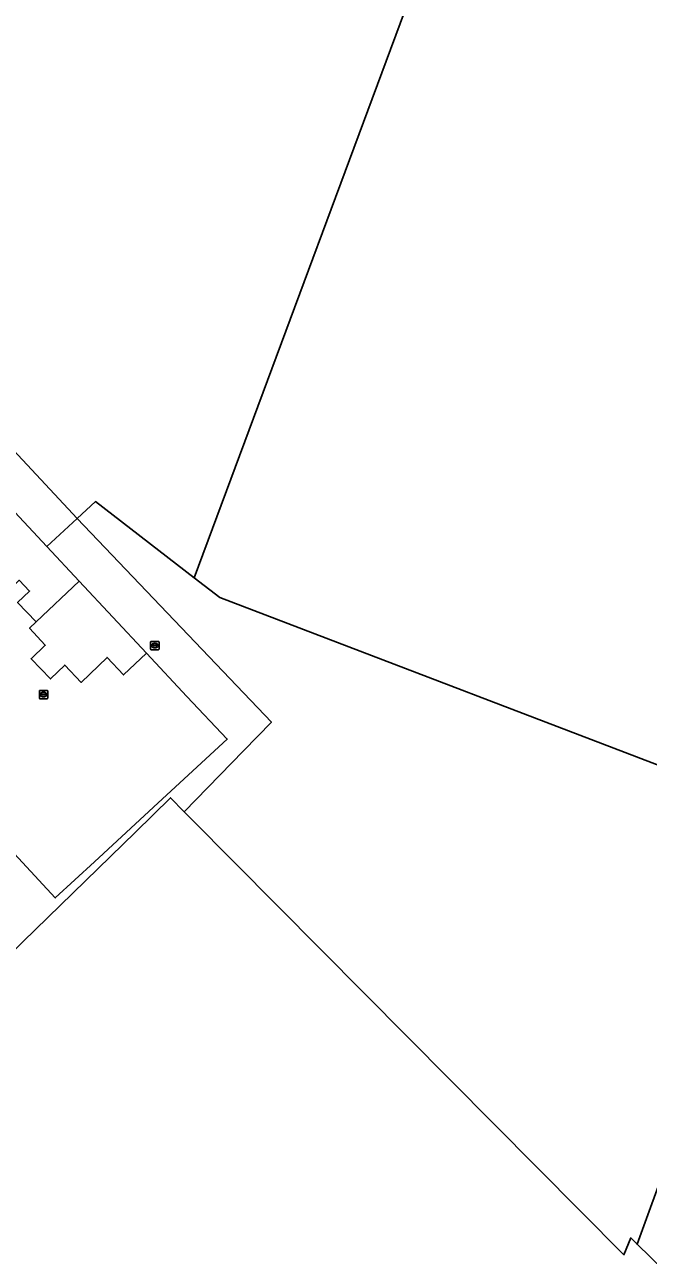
# Model space of a CAD drawing. Extents: x 163426 to 164192, y 380329 to 381641.
# Drawn here: x 163853.8 to 163928.1, y 380403.3 to 380550.6 of the extents above; entities that cross this region are included whole.
import ezdxf

# ---------------------------------------------------------------- set-up
doc = ezdxf.new("R2010")
doc.units = 0
for name, color, linetype in [('IMGEO_Bouwland', 7, 'Continuous'), ('IMGEO_Brandkraan', 7, 'Continuous'), ('IMGEO_Erf', 7, 'Continuous'), ('IMGEO_Gemengd_bos', 7, 'Continuous'), ('IMGEO_Grasland_overig', 7, 'Continuous'), ('IMGEO_Groenvoorziening', 7, 'Continuous'), ('IMGEO_Kolk', 7, 'Continuous'), ('IMGEO_Pand', 7, 'Continuous')]:
    doc.layers.add(name, color=color, linetype=linetype)

msp = doc.modelspace()

# ---------------------------------------------------------------- linework, layer by layer
at = {"layer": 'IMGEO_Bouwland'}
msp.add_lwpolyline([(163903.39, 380563.95), (163874, 380484.83), (163877.06, 380482.47), (163936.62, 380459.73), (163952.49, 380503.27), (163973, 380561.94), (163991.42, 380615.1), (164005.74, 380652.97), (163958.26, 380668.62), (163902.72, 380686.12), (163888.74, 380648.45), (163872.15, 380603.71), (163912.9, 380589.54)], close=True, dxfattribs=at)
at = {"layer": 'IMGEO_Brandkraan'}
for p, q in [((163868.81, 380476.33), (163868.81, 380477.19)), ((163868.88, 380477.26), (163869.73, 380477.26)), ((163869.06, 380476.75), (163869.06, 380476.77)), ((163869.5, 380476.72), (163869.1, 380476.72)), ((163869.11, 380476.8), (163869.5, 380476.8)), ((163869.29, 380477.04), (163869.32, 380477.04)), ((163869.32, 380476.48), (163869.29, 380476.48)), ((163869.55, 380476.77), (163869.55, 380476.75)), ((163869.81, 380477.19), (163869.81, 380476.33)), ((163869.73, 380476.26), (163868.88, 380476.26))]:
    msp.add_line(p, q, dxfattribs=at)
for points in [[(163868.81, 380476.33), (163868.81, 380477.19)], [(163868.88, 380477.26), (163869.73, 380477.26)], [(163869.81, 380477.19), (163869.81, 380476.33)], [(163869.73, 380476.26), (163868.88, 380476.26)]]:
    msp.add_lwpolyline(points, dxfattribs=at)
for centre, radius, start, end in [((163868.88, 380477.19), 0.0765, 91.552, 178.448), ((163868.88, 380477.19), 0.0765, 91.552, 178.448), ((163869.1, 380476.76), 0.0403, 85.8775, 175.7526), ((163869.1, 380476.75), 0.0366, 178.938, 274.7102), ((163869.51, 380476.77), 0.0386, 1.7309, 96.639), ((163869.51, 380476.76), 0.043, 264.8664, 352.4533), ((163869.73, 380477.19), 0.0765, 1.552, 88.448), ((163869.73, 380477.19), 0.0765, 1.552, 88.448), ((163868.88, 380476.34), 0.0765, 181.552, 268.448), ((163868.88, 380476.34), 0.0765, 181.552, 268.448), ((163869.73, 380476.34), 0.0765, 271.552, 358.448), ((163869.73, 380476.34), 0.0765, 271.552, 358.448)]:
    msp.add_arc(centre, radius, start, end, dxfattribs=at)
for centre, major_axis, ratio, start_param, end_param in [((163869.29, 380476.76), (-0.387, 0.002), 0.722429, 4.712389, 7.853982), ((163869.32, 380476.76), (-0.39, 0.002), 0.717154, 1.570796, 4.712389)]:
    msp.add_ellipse(centre, major_axis=major_axis, ratio=ratio, start_param=start_param, end_param=end_param, dxfattribs=at)
at = {"layer": 'IMGEO_Erf'}
msp.add_lwpolyline([(163848.17, 380456.73), (163857.46, 380446.73), (163862.12, 380451.03), (163870.24, 380458.54), (163877.93, 380465.63), (163873.14, 380470.72), (163868.32, 380475.85), (163865.58, 380473.27), (163863.62, 380475.35), (163860.53, 380472.37), (163858.59, 380474.44), (163856.87, 380472.79), (163854.57, 380475.19), (163856.27, 380476.81), (163854.39, 380478.82), (163855.18, 380479.57), (163852.97, 380481.9), (163854.39, 380483.24), (163853.17, 380484.53)], dxfattribs=at)
at = {"layer": 'IMGEO_Gemengd_bos'}
for points in [[(163874, 380484.83), (163903.39, 380563.95), (163820.86, 380592.7), (163816.74, 380594.13), (163809.75, 380597.03), (163798.99, 380566.22), (163802.04, 380554.13), (163860.05, 380491.88), (163862.23, 380493.91)], [(163874, 380484.83), (163862.23, 380493.91), (163860.05, 380491.88), (163883.19, 380467.66), (163879.87, 380464.25), (163872.82, 380456.99), (163873.61, 380456.19), (163925.16, 380404.27), (163925.97, 380406.27), (163926.73, 380405.52), (163945.13, 380455.98), (163939.58, 380458.6), (163936.62, 380459.73), (163877.06, 380482.47)]]:
    msp.add_lwpolyline(points, close=True, dxfattribs=at)
msp.add_lwpolyline([(163927.25, 380398.95), (163929.56, 380401.81), (163929.93, 380402.42), (163926.73, 380405.52), (163925.97, 380406.27), (163925.16, 380404.27), (163873.61, 380456.19), (163872.82, 380456.99), (163871.18, 380458.65), (163866.99, 380454.56), (163853.59, 380441.49), (163832.93, 380421.35), (163814.58, 380403.45), (163818.82, 380404.1), (163821.23, 380403.88), (163838.19, 380401.52), (163851.03, 380398.84), (163855.86, 380398.55), (163860.07, 380398.96), (163874.46, 380401.44)], dxfattribs=at)
at = {"layer": 'IMGEO_Grasland_overig'}
msp.add_lwpolyline([(163802.04, 380554.13), (163799.03, 380550.01), (163811.15, 380537.04), (163819.58, 380528.02), (163824.83, 380522.41), (163827.56, 380519.49), (163830.36, 380516.49), (163835.76, 380510.7), (163844.06, 380501.82), (163852.07, 380493.24), (163856.47, 380488.54), (163860.05, 380491.88)], close=True, dxfattribs=at)
msp.add_lwpolyline([(163853.59, 380441.49), (163866.99, 380454.56), (163871.18, 380458.65), (163872.82, 380456.99), (163879.87, 380464.25), (163883.19, 380467.66), (163860.05, 380491.88), (163856.47, 380488.54), (163860.3, 380484.43), (163868.32, 380475.85), (163873.14, 380470.72), (163877.93, 380465.63), (163870.24, 380458.54), (163862.12, 380451.03), (163857.46, 380446.73), (163848.17, 380456.73)], dxfattribs=at)
at = {"layer": 'IMGEO_Groenvoorziening'}
msp.add_lwpolyline([(163981.64, 380558.15), (163968.61, 380520.38), (163961.18, 380500), (163945.13, 380455.98), (163926.73, 380405.52), (163929.93, 380402.42), (163931.17, 380404.48), (163933.04, 380408.82), (163941.98, 380434.63), (163950.38, 380459.94), (163958.43, 380482.77), (163965.9, 380500), (163969.01, 380506.72), (163971.71, 380513.53), (163973.34, 380518.23), (163975.74, 380526.17), (163979.45, 380539.69), (163979.83, 380540.59), (163983.26, 380546.64), (163986.12, 380554.05)], dxfattribs=at)
at = {"layer": 'IMGEO_Kolk'}
for p, q in [((163855.56, 380470.51), (163855.56, 380471.36)), ((163855.64, 380471.43), (163856.49, 380471.43)), ((163855.82, 380470.93), (163855.82, 380470.94)), ((163855.86, 380470.98), (163856.26, 380470.98)), ((163856.26, 380470.89), (163855.86, 380470.89)), ((163856.05, 380471.21), (163856.07, 380471.21)), ((163856.07, 380470.65), (163856.05, 380470.65)), ((163856.3, 380470.94), (163856.3, 380470.93)), ((163856.56, 380471.36), (163856.56, 380470.51)), ((163856.49, 380470.43), (163855.64, 380470.43))]:
    msp.add_line(p, q, dxfattribs=at)
for points in [[(163855.56, 380470.51), (163855.56, 380471.36)], [(163855.64, 380471.43), (163856.49, 380471.43)], [(163856.56, 380471.36), (163856.56, 380470.51)], [(163856.49, 380470.43), (163855.64, 380470.43)]]:
    msp.add_lwpolyline(points, dxfattribs=at)
for centre, radius, start, end in [((163855.64, 380471.36), 0.0765, 91.552, 178.448), ((163855.64, 380471.36), 0.0765, 91.552, 178.448), ((163855.86, 380470.94), 0.0403, 85.8775, 175.7526), ((163855.86, 380470.93), 0.0366, 178.938, 274.7102), ((163856.27, 380470.94), 0.0386, 1.7309, 96.639), ((163856.26, 380470.93), 0.043, 264.8664, 352.4533), ((163856.49, 380471.36), 0.0765, 1.552, 88.448), ((163856.49, 380471.36), 0.0765, 1.552, 88.448), ((163855.64, 380470.51), 0.0765, 181.552, 268.448), ((163855.64, 380470.51), 0.0765, 181.552, 268.448), ((163856.49, 380470.51), 0.0765, 271.552, 358.448), ((163856.49, 380470.51), 0.0765, 271.552, 358.448)]:
    msp.add_arc(centre, radius, start, end, dxfattribs=at)
for centre, major_axis, ratio, start_param, end_param in [((163856.05, 380470.93), (-0.387, 0.002), 0.722429, 4.712389, 7.853982), ((163856.07, 380470.93), (-0.39, 0.002), 0.717154, 1.570796, 4.712389)]:
    msp.add_ellipse(centre, major_axis=major_axis, ratio=ratio, start_param=start_param, end_param=end_param, dxfattribs=at)
at = {"layer": 'IMGEO_Pand'}
for points in [[(163856.47, 380488.54), (163852.07, 380493.24), (163849.3, 380490.58), (163845.93, 380487.37), (163848.84, 380484.31), (163849.45, 380484.88), (163849.81, 380485.22), (163851.75, 380483.18), (163853.17, 380484.53), (163854.39, 380483.24), (163852.97, 380481.9), (163855.18, 380479.57), (163860.3, 380484.43)], [(163860.3, 380484.43), (163855.18, 380479.57), (163854.39, 380478.82), (163856.27, 380476.81), (163854.57, 380475.19), (163856.87, 380472.79), (163858.59, 380474.44), (163860.53, 380472.37), (163863.62, 380475.35), (163865.58, 380473.27), (163868.32, 380475.85)]]:
    msp.add_lwpolyline(points, close=True, dxfattribs=at)

doc.saveas('drawing.dxf')
